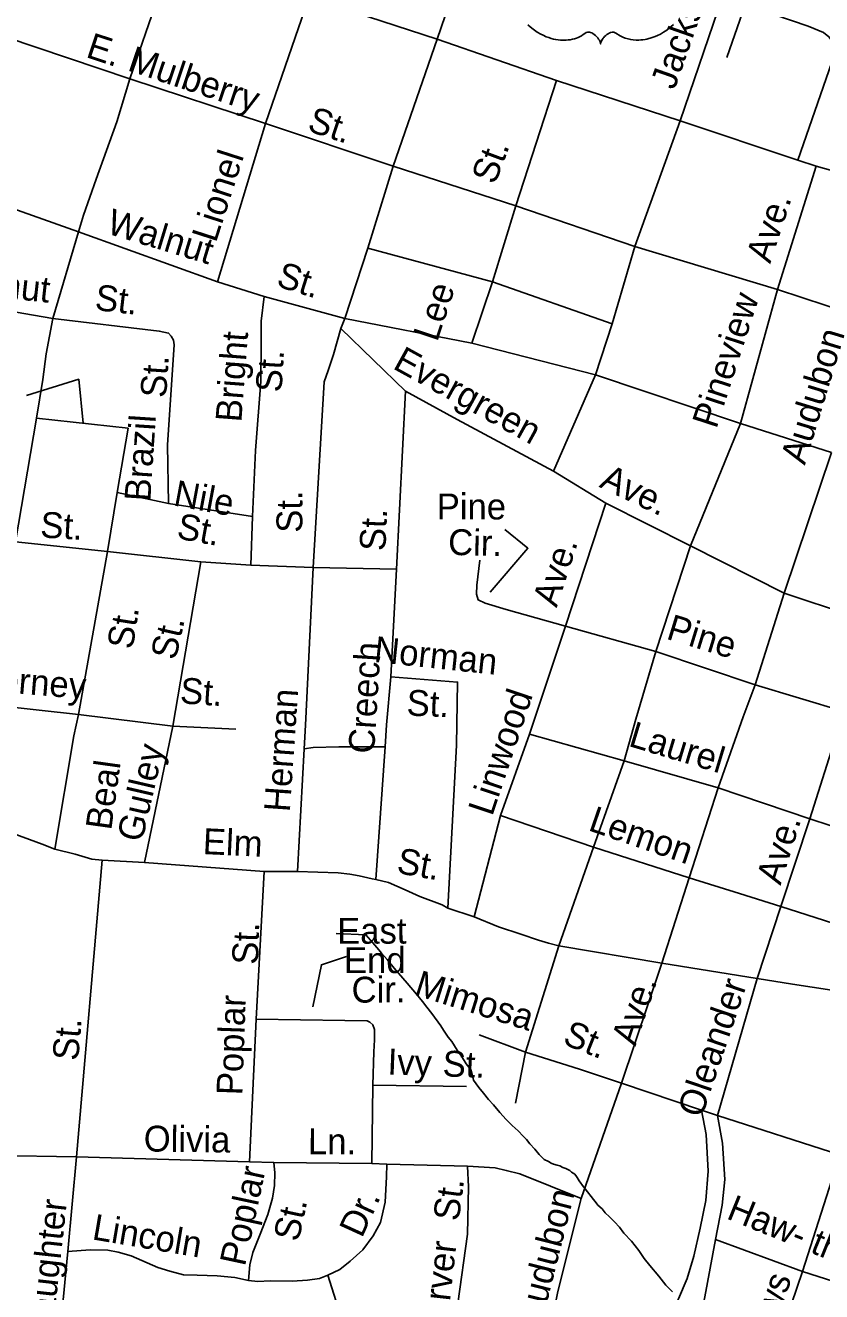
# Model space of a CAD drawing. Extents: x 2260773 to 2342389, y 552869 to 618546.
# Drawn here: x 2301642 to 2304564, y 590931 to 595577 of the extents above; entities that cross this region are included whole.
import ezdxf

# ---------------------------------------------------------------- set-up
doc = ezdxf.new("R2010")
doc.units = 0
for name, color, linetype in [('Exist Hydrographic Misc Water Feature', 7, 'Continuous'), ('Exist Road Non-System Type 51', 7, 'Continuous'), ('Exist Road Non-System Type 51 Label', 7, 'Continuous'), ('Exist Road Primary US Shield CELL', 7, 'Continuous'), ('Exist Road Primary US UnDivided 4 Lane Attributed', 7, 'Continuous'), ('Exist Road Secondary Type 51 Attributed', 7, 'Continuous')]:
    doc.layers.add(name, color=color, linetype=linetype)

msp = doc.modelspace()

# ---------------------------------------------------------------- linework, layer by layer
at = {"layer": 'Exist Hydrographic Misc Water Feature'}
msp.add_lwpolyline([(2304015.9, 590929.5), (2303991.7, 590955), (2303965.6, 590987), (2303933, 591026.3), (2303912.7, 591052.5), (2303892.6, 591081.9), (2303866.4, 591115.8), (2303837.7, 591145.3), (2303821.3, 591167.3), (2303803.8, 591186.9), (2303785.6, 591204.7), (2303769, 591220.5), (2303758.9, 591234.6), (2303742.5, 591248.5), (2303736.8, 591256.3), (2303730.8, 591262.4), (2303726.3, 591268.3), (2303696.4, 591307.7), (2303690, 591315.6), (2303673.6, 591337.5), (2303666, 591349.6), (2303663.6, 591353.6), (2303657.6, 591361.4), (2303645.5, 591369.3), (2303639.6, 591375.1), (2303625.6, 591382.9), (2303613.5, 591386.7), (2303603.5, 591392.7), (2303593, 591394.7), (2303579.3, 591398.4), (2303571.5, 591402.4), (2303561.5, 591408.3), (2303544.9, 591416.1), (2303527, 591433.8), (2303510.8, 591453.7), (2303492.8, 591473.4), (2303480.1, 591489.5), (2303468.6, 591501.4), (2303450.1, 591521.2), (2303428, 591540.8), (2303405.6, 591562.4), (2303383.1, 591588.5), (2303359.3, 591616), (2303340.8, 591635.8), (2303322.8, 591659.6), (2303306.4, 591679.5), (2303286.1, 591707.3), (2303277.9, 591743), (2303259.8, 591766.8), (2303241.6, 591794.7), (2303226.8, 591816.4), (2303206.5, 591848.2), (2303192.8, 591864.1), (2303176.6, 591890.1), (2303166.1, 591905.9), (2303133.7, 591951.3), (2303115.1, 591975.2), (2303099.3, 591995), (2303076.7, 592022.7), (2303042.5, 592062.3), (2302995.5, 592117.6), (2302969.5, 592149.6), (2302949.2, 592173.3), (2302939.3, 592185.3), (2302916.8, 592211), (2302890.7, 592240.5), (2302782.7, 592245.4)], dxfattribs=at)
at = {"layer": 'Exist Road Non-System Type 51'}
for p, q in [((2304357.8, 596147), (2304044.6, 595226.9)), ((2302181.6, 595836.4), (2302025.5, 595380.7)), ((2302680.1, 595672.5), (2302523.7, 595217.6)), ((2301571.8, 595534.1), (2302025.5, 595380.7)), ((2303153.4, 595526.8), (2302991.7, 595060.2)), ((2302025.5, 595380.7), (2302523.7, 595217.6)), ((2303441.1, 594915.2), (2303590.2, 595375.5)), ((2302523.7, 595217.6), (2302347.3, 594636)), ((2302523.7, 595217.6), (2302991.7, 595060.2)), ((2304044.6, 595226.9), (2303878, 594766)), ((2302991.7, 595060.2), (2302898.2, 594759.7)), ((2303441.1, 594915.2), (2302991.7, 595060.2)), ((2304543.8, 595060.2), (2304402, 594608.3)), ((2301836.5, 594819.6), (2301376.5, 594983.5)), ((2303356.1, 594635.7), (2303441.1, 594915.2)), ((2303878, 594766), (2303441.1, 594915.2)), ((2301836.5, 594819.6), (2301743, 594501.5)), ((2302347.3, 594636), (2301836.5, 594819.6)), ((2302898.2, 594759.7), (2302814.2, 594501.2)), ((2302898.2, 594759.7), (2303356.1, 594635.7)), ((2303878, 594766), (2303795, 594482.2)), ((2303878, 594766), (2304402, 594608.3)), ((2302347.3, 594636), (2302518, 594582.1)), ((2303356.1, 594635.7), (2303280.5, 594410.8)), ((2303356.1, 594635.7), (2303795, 594482.2)), ((2304402, 594608.3), (2304265.5, 594116.6)), ((2304402, 594608.3), (2304759.1, 594490.7)), ((2301743, 594501.5), (2301309.3, 594575.8)), ((2302518, 594582.1), (2302814.2, 594501.2)), ((2302814.2, 594501.2), (2302799.5, 594464.4)), ((2303037.3, 594235.6), (2302799.5, 594464.4)), ((2302814.2, 594501.2), (2303280.5, 594410.8)), ((2303734.1, 594295.2), (2303795, 594482.2)), ((2303280.5, 594410.8), (2303734.1, 594295.2)), ((2303580.1, 593941.7), (2303734.1, 594295.2)), ((2304265.5, 594116.6), (2303734.1, 594295.2)), ((2303037.3, 594235.6), (2303004.3, 593581.7)), ((2301683.2, 594136.5), (2301605.4, 593682.6)), ((2304265.5, 594116.6), (2304082.7, 593667.2)), ((2304599.5, 594009.4), (2304265.5, 594116.6)), ((2304426.2, 593493.4), (2304599.5, 594009.4)), ((2303771.3, 593823.8), (2303580.1, 593941.7)), ((2301978.8, 593863.2), (2301943.6, 593646.8)), ((2301978.8, 593863.2), (2302167.3, 593823.4)), ((2302167.3, 593823.4), (2302476, 593775)), ((2303624.1, 593372.3), (2303771.3, 593823.8)), ((2303771.3, 593823.8), (2304082.7, 593667.2)), ((2302476, 593775), (2302468.7, 593596.4)), ((2301943.6, 593646.8), (2301605.4, 593682.6)), ((2301943.6, 593646.8), (2301837.4, 593048.1)), ((2302286, 593609), (2301943.6, 593646.8)), ((2304082.7, 593667.2), (2303954.9, 593279.9)), ((2304426.2, 593493.4), (2304082.7, 593667.2)), ((2302286, 593609), (2302183, 593005.8)), ((2302468.7, 593596.4), (2302286, 593609)), ((2302697.6, 593588), (2302468.7, 593596.4)), ((2302697.6, 593588), (2303004.3, 593581.7)), ((2303004.3, 593581.7), (2302983.3, 593186.5)), ((2304319.1, 593157.1), (2304426.2, 593493.4)), ((2304753.8, 593384.1), (2304426.2, 593493.4)), ((2303491.4, 592976.2), (2303624.1, 593372.3)), ((2303624.1, 593372.3), (2303954.9, 593279.9)), ((2303954.9, 593279.9), (2304319.1, 593157.1)), ((2304319.1, 593157.1), (2304644.9, 593059.5)), ((2301837.4, 593048.1), (2301488.6, 593087.6)), ((2302183, 593005.8), (2301837.4, 593048.1)), ((2304644.9, 593059.5), (2304519.9, 592666.1)), ((2302079.2, 592505.4), (2302183, 593005.8)), ((2302183, 593005.8), (2302414.1, 592995.3)), ((2303385, 592678.1), (2303491.4, 592976.2)), ((2303491.4, 592976.2), (2303839.6, 592879)), ((2302640.8, 592472.8), (2302665.2, 592922.4)), ((2302961.9, 592929.4), (2302928, 592442.6)), ((2303839.6, 592879), (2303726.4, 592562.2)), ((2303839.6, 592879), (2304183.6, 592779.4)), ((2304077.2, 592449.8), (2304183.6, 592779.4)), ((2304183.6, 592779.4), (2304519.9, 592666.1)), ((2303288.5, 592305.9), (2303385, 592678.1)), ((2303726.4, 592562.2), (2303385, 592678.1)), ((2304414.3, 592344.1), (2304519.9, 592666.1)), ((2304519.9, 592666.1), (2304983.9, 592513.6)), ((2303726.4, 592562.2), (2303599.5, 592199.4)), ((2304077.2, 592449.8), (2303726.4, 592562.2)), ((2301829.3, 591425.8), (2301923.4, 592513.5)), ((2302079.2, 592505.4), (2301923.4, 592513.5)), ((2302518.7, 592473), (2302079.2, 592505.4)), ((2302489.1, 591930.7), (2302518.7, 592473)), ((2302640.8, 592472.8), (2302518.7, 592473)), ((2303976.7, 592136.3), (2304077.2, 592449.8)), ((2303288.5, 592305.9), (2303191.9, 592338.4)), ((2304414.3, 592344.1), (2304327.5, 592080)), ((2304876.7, 592195), (2304414.3, 592344.1)), ((2303477.4, 591809.7), (2303599.5, 592199.4)), ((2303976.7, 592136.3), (2303599.5, 592199.4)), ((2303976.7, 592136.3), (2303829.7, 591695.7)), ((2304327.5, 592080), (2303976.7, 592136.3)), ((2304327.5, 592080), (2304181.1, 591577.4)), ((2302489.1, 591930.7), (2302464.7, 591407.2)), ((2303477.4, 591809.7), (2303307.6, 591872.5)), ((2303440.2, 591622.4), (2303477.4, 591809.7)), ((2302917, 591688.7), (2302913.5, 591401.4)), ((2303261.1, 591684), (2302917, 591688.7)), ((2303829.7, 591695.7), (2303680.9, 591272.2)), ((2304123.2, 591596.2), (2303829.7, 591695.7)), ((2304181.1, 591577.4), (2304123.2, 591596.2)), ((2304630.6, 591432.6), (2304181.1, 591577.4)), ((2301829.3, 591425.8), (2301501.4, 591431)), ((2301797.9, 591078.5), (2301829.3, 591425.8)), ((2302464.7, 591407.2), (2301829.3, 591425.8)), ((2302554.2, 591404.8), (2302464.7, 591407.2)), ((2302913.5, 591401.4), (2302554.2, 591404.8)), ((2302968.7, 591398.4), (2302913.5, 591401.4)), ((2303264, 591391.5), (2302968.7, 591398.4)), ((2304493.5, 591004.1), (2304630.6, 591432.6)), ((2304493.5, 591004.1), (2304174.2, 591122.5)), ((2301744.4, 590512.6), (2301797.9, 591078.5)), ((2302751.3, 590991.3), (2302840.8, 590714.4)), ((2304343.7, 590567.9), (2304493.5, 591004.1))]:
    msp.add_line(p, q, dxfattribs=at)
for points in [[(2304475.9, 595082.6), (2304601.4, 595441.8), (2304607, 595471.9), (2304608.8, 595495.9), (2304604.6, 595515.8), (2304590.4, 595535.6), (2304570.2, 595551.4), (2304514, 595574.9), (2304323.4, 595638.8), (2304305.3, 595644.5), (2304297.3, 595644.6), (2304285.4, 595642.3), (2304279.4, 595638.2), (2304273.6, 595624.2), (2304215.4, 595459.6)], [(2302025.5, 595380.7), (2301977.2, 595223.1), (2301901.6, 595012.9), (2301855.4, 594880.5), (2301836.5, 594819.6)], [(2302518, 594582.1), (2302507.5, 594491.7), (2302507.5, 594413.9), (2302505.4, 594271), (2302486.5, 594016.7), (2302476, 593775)], [(2301743, 594501.5), (2301718.9, 594371.9), (2301706.3, 594277.3), (2301683.2, 594136.5)], [(2302167.3, 593823.4), (2302163.8, 594038.4), (2302187.8, 594404.5), (2302185.7, 594422.4), (2302177.5, 594436.3), (2302167.3, 594448.1), (2302133.3, 594455.7), (2301743, 594501.5)], [(2302799.5, 594464.4), (2302772.2, 594369.8), (2302753.3, 594311), (2302738.6, 594268.9), (2302697.6, 593588)], [(2303580.1, 593941.7), (2303226.1, 594131.6), (2303037.3, 594235.6)], [(2301683.2, 594136.5), (2302019.2, 594098.7), (2301978.8, 593863.2)], [(2302665.2, 592922.4), (2302669.9, 593009.7), (2302697.6, 593588)], [(2303309.6, 593614.9), (2303298.8, 593522.8), (2303297.1, 593490.7), (2303303.3, 593468.8), (2303329.4, 593457.2), (2303405.6, 593433.9), (2303624.1, 593372.3)], [(2303954.9, 593279.9), (2303882.2, 593031), (2303839.6, 592879)], [(2302983.3, 593186.5), (2302967.5, 593010.8), (2302961.9, 592929.4)], [(2302983.3, 593186.5), (2303227.9, 593167.7), (2303223.7, 592936.5), (2303191.9, 592338.4)], [(2304183.6, 592779.4), (2304275.6, 593040.1), (2304319.1, 593157.1)], [(2301837.4, 593048.1), (2301820, 592970.1), (2301750.2, 592554.8)], [(2302665.2, 592922.4), (2302697.8, 592927.1), (2302792, 592929.4), (2302898.9, 592929.4), (2302961.9, 592929.4)], [(2301750.2, 592554.8), (2301704.1, 592572.3), (2301420, 592677)], [(2301923.4, 592513.5), (2301886.5, 592518.3), (2301824.4, 592535.6), (2301750.2, 592554.8)], [(2302928, 592442.6), (2302914.1, 592446), (2302866.4, 592456.5), (2302832.7, 592462.3), (2302789.7, 592467), (2302640.8, 592472.8)], [(2303191.9, 592338.4), (2303171, 592350.1), (2303089.6, 592380.3), (2303035.1, 592405.5), (2302974.5, 592431.5), (2302928, 592442.6)], [(2304077.2, 592449.8), (2304261.7, 592391.6), (2304414.3, 592344.1)], [(2303599.5, 592199.4), (2303561.1, 592209.9), (2303524.7, 592220.7), (2303459.4, 592243), (2303378, 592269.8), (2303288.5, 592305.9)], [(2304817.9, 592003.4), (2304673.2, 592025.5), (2304456.9, 592059.6), (2304327.5, 592080)], [(2302917, 591688.7), (2302920.5, 591810.9), (2302922.8, 591855.1), (2302922.8, 591892.3), (2302916.4, 591909.2), (2302905.9, 591919.6), (2302896, 591924.9), (2302814.6, 591926), (2302489.1, 591930.7)], [(2303829.7, 591695.7), (2303675.6, 591747.4), (2303477.4, 591809.7)], [(2304123.2, 591596.2), (2304140.2, 591507.6), (2304147.6, 591373.1), (2304138.8, 591265.1), (2304117.9, 591163.1), (2304095, 591060.7), (2304070, 590978.5), (2304038.8, 590904.2), (2303988, 590803.7), (2303933.1, 590697.3), (2303878.3, 590586.7), (2303835.1, 590508.3)], [(2304174.2, 591122.5), (2304198.1, 591248.6), (2304208.3, 591342.3), (2304199.8, 591475.2), (2304181.1, 591577.4)], [(2302554.2, 591404.8), (2302557.7, 591366.5), (2302556.5, 591319.9), (2302549, 591274), (2302531.5, 591213.5), (2302503.6, 591141.3), (2302476.9, 591075), (2302465.3, 591029.7), (2302460.6, 590971.5)], [(2302968.7, 591398.4), (2302966.6, 591352.4), (2302961.7, 591258.8), (2302945.5, 591184.4), (2302918.7, 591135.5), (2302880.3, 591084.3), (2302833.8, 591042.5), (2302795.5, 591012.2), (2302751.3, 590991.3)], [(2303680.9, 591272.2), (2303596, 590931.4), (2303575.1, 590829), (2303566.9, 590787.1), (2303550.8, 590737.1), (2303525.2, 590706.8), (2303493.7, 590681.2), (2303450.7, 590661.5), (2303404.1, 590654.5), (2303327.4, 590664.9), (2303277.4, 590689.4), (2303246, 590718.5), (2303225.1, 590762.7), (2303214.6, 590798.7), (2303228.6, 590887.1), (2303264, 591141.3), (2303267.5, 591315.8), (2303264, 591391.5)], [(2303680.9, 591272.2), (2303456.5, 591363), (2303406.5, 591375.8), (2303365.2, 591384.5), (2303264, 591391.5)], [(2304174.2, 591122.5), (2304135.1, 590911.3), (2304083.1, 590661.7), (2304079.7, 590636.1), (2304081.4, 590619.1), (2304096.8, 590585), (2304164.9, 590491.3), (2304227.9, 590409.5), (2304265.3, 590348.2)], [(2302460.6, 590971.5), (2302411.2, 590982.5), (2302346.1, 590988.4), (2302272.8, 590990.7), (2302221.7, 590991.9), (2302171.7, 591005.8), (2302127.5, 591019.8), (2302029.8, 591061.7), (2301982.1, 591075.6), (2301944.9, 591082.6), (2301879.8, 591083.8), (2301797.9, 591078.5)], [(2302751.3, 590991.3), (2302721.1, 590978.5), (2302676.9, 590972.7), (2302621.1, 590969.2), (2302539.7, 590970.3), (2302495.5, 590968), (2302460.6, 590971.5)], [(2304970.3, 590808.2), (2304875, 590862.7), (2304692.8, 590941.1), (2304493.5, 591004.1)]]:
    msp.add_lwpolyline(points, dxfattribs=at)
at = {"layer": 'Exist Road Non-System Type 51 Label'}
for points in [[(2301646.1, 594219), (2301838.1, 594278.7), (2301853.7, 594117.8)], [(2303401.6, 593727), (2303485.6, 593658.5), (2303346.8, 593498)], [(2302820.1, 592160.7), (2302728, 592130), (2302697.3, 591976.3)]]:
    msp.add_lwpolyline(points, dxfattribs=at)
at = {"layer": 'Exist Road Primary US Shield CELL'}
msp.add_lwpolyline([(2304020.1, 595580.7), (2304010.1, 595571.7), (2304004, 595566.7), (2303995.4, 595560.2), (2303983.5, 595552.3), (2303971.8, 595545.5), (2303961.9, 595540.4), (2303953.1, 595536.6), (2303941.7, 595532.3), (2303922.7, 595527), (2303915.8, 595525.6), (2303907.6, 595524.4), (2303899.9, 595523.6), (2303892.5, 595523.2), (2303882.5, 595523.2), (2303872.5, 595523.9), (2303863.1, 595525.3), (2303853.3, 595527.4), (2303843, 595530.4), (2303833.7, 595534), (2303824.3, 595538.7), (2303808.4, 595548.7), (2303803.8, 595551.1), (2303801.2, 595551.8), (2303795.1, 595552.1), (2303789.3, 595550.9), (2303783.4, 595548.6), (2303779.8, 595546.7), (2303775.1, 595543.5), (2303771.4, 595540.6), (2303767, 595536.5), (2303764, 595533), (2303761.7, 595530.2), (2303757.2, 595523.2), (2303755.6, 595519.8), (2303753.9, 595515.5), (2303752.4, 595509.1), (2303750.4, 595517.2), (2303748.1, 595522.5), (2303745.3, 595527), (2303742.5, 595531.1), (2303738, 595536.2), (2303734, 595540.1), (2303729.1, 595544.1), (2303724, 595547.2), (2303719.8, 595549.3), (2303716, 595550.8), (2303711.4, 595551.9), (2303707.6, 595552.2), (2303704.5, 595552.1), (2303700.2, 595551.1), (2303694.4, 595547), (2303688.9, 595543.2), (2303682.9, 595539.4), (2303675.7, 595535.6), (2303670.5, 595533.2), (2303664.3, 595530.8), (2303657, 595528.3), (2303649.1, 595526.3), (2303640.9, 595524.7), (2303633.8, 595523.6), (2303626.1, 595522.9), (2303619.2, 595522.6), (2303612, 595522.7), (2303605.2, 595523.2), (2303597.4, 595523.9), (2303587.7, 595525.4), (2303579.7, 595527.2), (2303571.1, 595529.5), (2303562.4, 595532.2), (2303553.1, 595535.8), (2303541.4, 595540.9), (2303533.2, 595545.1), (2303520.4, 595552.4), (2303505.4, 595562.8), (2303494, 595572), (2303485.7, 595579.6)], dxfattribs=at)
at = {"layer": 'Exist Road Primary US UnDivided 4 Lane Attributed'}
for points in [[(2300273.8, 596473.9), (2300857, 596287.6), (2301240.7, 596157.3), (2301289.7, 596140), (2301732.2, 595990.5), (2303153.4, 595526.8)], [(2303153.4, 595526.8), (2303590.2, 595375.5), (2304044.6, 595226.9), (2304475.9, 595082.6), (2304543.8, 595060.2), (2304604.7, 595043.4), (2304905.7, 594939.7), (2305138.9, 594865.5), (2305235.5, 594829), (2305405.6, 594775.8), (2305579.2, 594714.1), (2305702.5, 594670.7), (2305807.5, 594637.1), (2306231, 594495.6), (2306298.3, 594468.9), (2306775.7, 594302.2)]]:
    msp.add_lwpolyline(points, dxfattribs=at)
at = {"layer": 'Exist Road Secondary Type 51 Attributed'}
msp.add_lwpolyline([(2304294.9, 598418.8), (2304200.6, 598336.5), (2304099.9, 598218.4), (2304071.5, 598179.1), (2304024.3, 598103.5), (2303967.7, 597991.6), (2303855.9, 597618.4), (2303776.4, 597410.5), (2303602.8, 596939.7), (2303461, 596457.7), (2303344.5, 596106.8), (2303256.3, 595831.5), (2303153.4, 595526.8)], dxfattribs=at)

# ---------------------------------------------------------------- texts
at = {"layer": 'Exist Road Non-System Type 51 Label'}
for s, rotation, p in [('Jackson', 70.6397, (2304023.4, 595337.8)), ('E.', 341.7778, (2301860.3, 595461.8)), ('Mulberry', 341.4577, (2302013.1, 595413.2)), ('St.', 341.6937, (2302672.6, 595191.3)), ('Lionel', 72.1216, (2302341, 594776.9)), ('St.', 69.3153, (2303364.9, 594989.9)), ('Ave.', 71.7594, (2304374.6, 594700.6)), ('Walnut', 343.0688, (2301935.8, 594815)), ('Chestnut', 353.6596, (2301222.1, 594615.5)), ('St.', 342.5692, (2302558.6, 594621.3)), ('St.', 353.3072, (2301894.3, 594533.3)), ('Lee', 71.6267, (2303152.8, 594413.1)), ('Pineview', 71.9601, (2304177.1, 594093.9)), ('Bright', 85.6432, (2302434.3, 594119.2)), ('Audubon', 73.0755, (2304501.8, 593961.3)), ('St.', 86.4802, (2302581.8, 594229.3)), ('Evergreen', 331.1512, (2302986.3, 594319.9)), ('St.', 86.2489, (2302158.5, 594208.9)), ('Brazil', 86.2489, (2302100.4, 593828.6)), ('Ave.', 334.4566, (2303744.3, 593884.5)), ('Nile', 349.4347, (2302182.1, 593816.1)), ('Pine', 359.9417, (2303151.3, 593764.5)), ('St.', 89.7924, (2302658.2, 593715.4)), ('St.', 356.5586, (2301695, 593698.5)), ('St.', 349.5541, (2302194, 593695.2)), ('St.', 87.6247, (2302963, 593647.1)), ('Cir.', 358.6258, (2303192.3, 593634.4)), ('Ave.', 71.943, (2303591.4, 593438.3)), ('St.', 81.1313, (2302035.6, 593285)), ('Pine', 342.9183, (2303989.8, 593327.1)), ('St.', 77.4075, (2302193.5, 593245.1)), ('Creech', 86.3761, (2302921.4, 592902.9)), ('Norman', 353.9361, (2302918.8, 593241.8)), ('Corney', 355.2152, (2301452.8, 593139)), ('St.', 356.0337, (2302207.6, 593089.9)), ('Herman', 86.053, (2302612.2, 592688.9)), ('St.', 357.7622, (2303039.5, 593044.8)), ('Linwood', 71.447, (2303354.6, 592672.5)), ('Laurel', 343.2665, (2303851.4, 592933.9)), ('Gulley', 76.9548, (2302069.8, 592576.7)), ('Beal', 82.0187, (2301956.9, 592621.4)), ('Lemon', 340.959, (2303703.4, 592624.7)), ('Ave.', 72.4781, (2304412.6, 592419.5)), ('Elm', 357.3282, (2302291.6, 592536.6)), ('St.', 349.741, (2303001, 592467.5)), ('East', 0.1876, (2302786.1, 592207)), ('St.', 88.0145, (2302495.1, 592129.4)), ('End', 0.0398, (2302811, 592099.6)), ('Mimosa', 342.5102, (2303065, 592020.9)), ('Cir.', 0.3121, (2302839.2, 591991.1)), ('Ave.', 71.5571, (2303880.3, 591828.6)), ('Oleander', 71.2609, (2304122.8, 591564.8)), ('Poplar', 88.0145, (2302438.1, 591650.3)), ('St.', 85.0487, (2301835.7, 591776.2)), ('St.', 338.177, (2303609.3, 591841)), ('Ivy', 357.7944, (2302969.6, 591727.9)), ('St.', 357.7944, (2303171.8, 591721)), ('Olivia', 359.1956, (2302075.8, 591445.3)), ('Ln.', 359.7043, (2302678.7, 591435.2)), ('Poplar', 77.911, (2302447.4, 591020.8)), ('St.', 82.5414, (2303232.1, 591187)), ('Slaughter', 83.7569, (2301735.8, 590724.1)), ('Dr.', 65.395, (2302876.6, 591124.6)), ('Audubon', 75.7716, (2303533.4, 590801.2)), ('Haw- thorne', 337.9433, (2304210.5, 591200.3)), ('Lincoln', 350.3516, (2301883.8, 591123)), ('St.', 77.911, (2302644.4, 591111.2)), ('Carver', 83.5963, (2303182, 590732.5)), ('Andrews', 71.2404, (2304295.4, 590511.9))]:
    msp.add_text(s, height=95, rotation=rotation, dxfattribs=at).set_placement(p)

doc.saveas('drawing.dxf')
